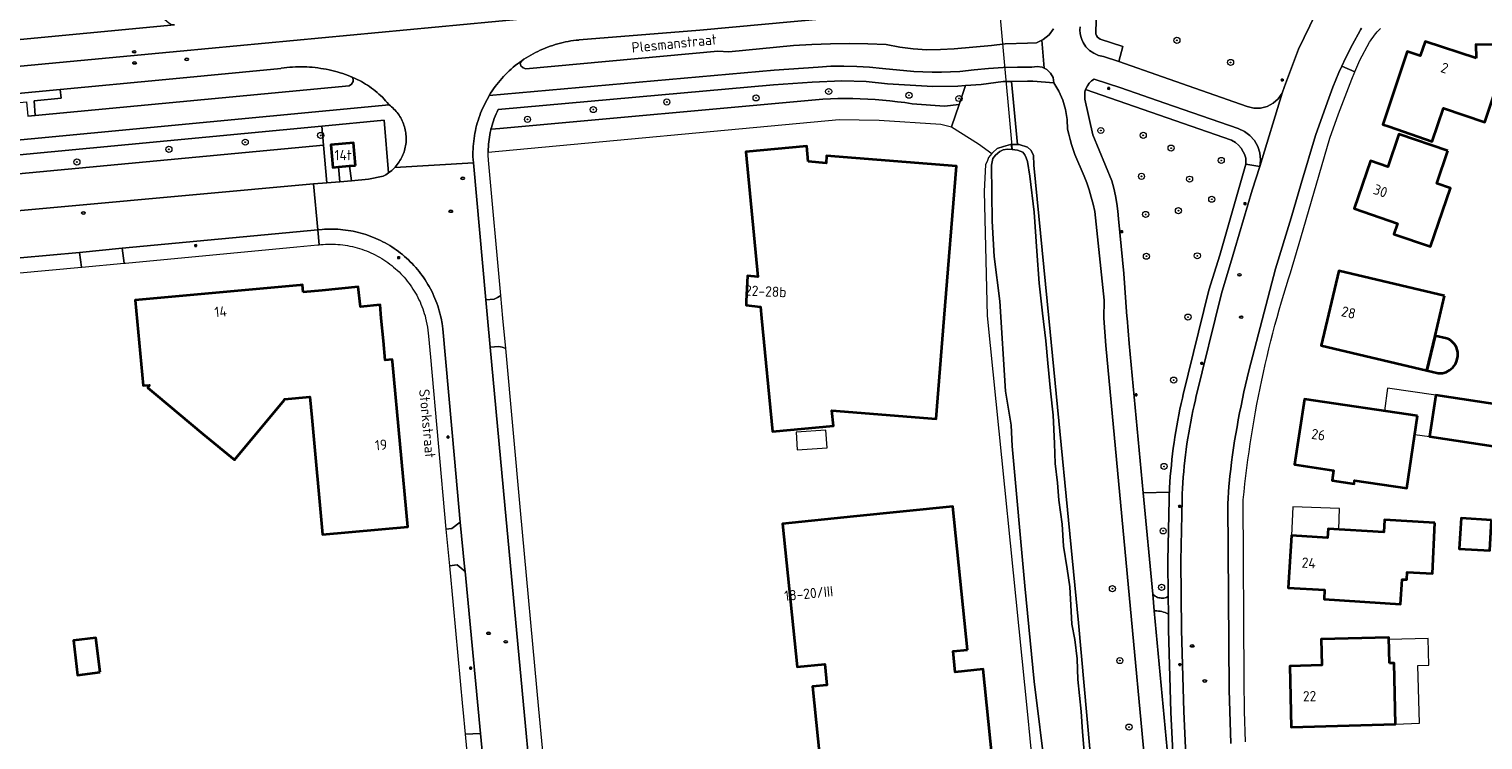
# Model space of a CAD drawing. Header units: metres. Extents: x 152610 to 160096, y 456114 to 462495.
# Tile 821 of 938: x 157369 to 157560, y 461822 to 461915. Entities that reach past the tile are written whole.
import ezdxf
from ezdxf.enums import TextEntityAlignment as Align

# ---------------------------------------------------------------- set-up
doc = ezdxf.new("R2010")
doc.units = ezdxf.units.M
doc.header["$LTSCALE"] = 0.5
doc.layers.get('0').update_dxf_attribs({"linetype": 'CONTINUOUS'})
for name, color, linetype, lineweight in [('B-PV-GR-BEPLANTING_CULTUUR_BODEMBEDEKKER-GV', 251, 'CONTINUOUS', 18), ('B-PV-GR-BEPLANTING_CULTUUR_HEESTERS-GV', 251, 'CONTINUOUS', 18), ('B-PV-GR-BOOM-S', 251, 'CONTINUOUS', 25), ('B-PV-GR-HAAG-GV', 251, 'CONTINUOUS', 13), ('B-PV-IE-MEUBILAIR-S', 251, 'CONTINUOUS', 25), ('B-PV-KW-KUNSTWERK_DUIKER-G', 251, 'CONTINUOUS', 18), ('B-PV-OG-BEBOUWING-GV', 6, 'CONTINUOUS', 35), ('B-PV-OG-BEBOUWING-T18', 1, 'CONTINUOUS', 18), ('B-PV-OG-BEBOUWING_OVERBOUWING-GV', 251, 'CONTINUOUS', 18), ('B-PV-OG-BEBOUWING_SCHUUR-GV', 251, 'CONTINUOUS', 18), ('B-PV-OG-TERREIN_BEGROEID-GV', 251, 'CONTINUOUS', 18), ('B-PV-OG-TERREIN_OEVER-GV', 251, 'CONTINUOUS', 18), ('B-PV-OG-TOPOGRAFIE-T18', 1, 'CONTINUOUS', 18), ('B-PV-OG-WATER_SLOOT-GV', 251, 'CONTINUOUS', 18), ('B-PV-VH-GESLOTENVERHARDING_ASFALT-GV', 251, 'CONTINUOUS', 18), ('B-PV-VH-ONVERHARD_ZAND-GV', 251, 'CONTINUOUS', 18), ('B-PV-VH-OPENVERHARDING_BETONSTRAATSTEEN-GV', 251, 'CONTINUOUS', 18), ('B-PV-VH-OPENVERHARDING_TEGEL-GV', 251, 'CONTINUOUS', 18)]:
    doc.layers.add(name, color=color, linetype=linetype, lineweight=lineweight)
doc.styles.add('NLCS-ISO', font='NLCS-ISO.ttf')
doc.styles.add('NLCS-ISO-M750-T18', font='NLCS-ISO.ttf', dxfattribs={"height": 1.35})

# ---------------------------------------------------------------- blocks, each defined once
blk = doc.blocks.new('SIE-MEUBILAIR_PAAL_LICHTMAST-SO')
for points in [[(-0.62, 0), (-1, 0)], [(-0.71, 0.71), (-0.44, 0.44)], [(0, 1), (0, 0.62)], [(0.44, 0.44), (0.71, 0.71)], [(1, 0), (0.62, 0)], [(-0.71, -0.71), (-0.44, -0.44)], [(0, -0.62), (0, -1)], [(0.44, -0.44), (0.71, -0.71)]]:
    blk.add_lwpolyline(points)
blk.add_circle((0, 0), 0.5)
blk = doc.blocks.new('SIE-MEUBILAIR_PUT_RIOOLPUT-SO')
blk.add_ellipse((0, 0), major_axis=(1.25, 0), ratio=0.54)
at = {"style": 'NLCS-ISO'}
blk.add_text('ri', height=0.75, dxfattribs=at).set_placement((-0.04, 0.07), align=Align.MIDDLE_CENTER)
blk = doc.blocks.new('SGR-BOOM_GBKN-SO')
at = {"linetype": 'ByBlock', "lineweight": 18}
h = blk.add_hatch(color=0, dxfattribs=at)
h.dxf.hatch_style = 1
edge = h.paths.add_edge_path()
edge.add_arc((0, 0), 0.25, 0, 360)
at = {"color": 0, "linetype": 'ByBlock', "lineweight": 18}
for radius in [2, 0.25]:
    blk.add_circle((0, 0), radius, dxfattribs=at)
at = {"color": 0, "linetype": 'ByBlock', "lineweight": 18, "style": 'NLCS-ISO'}
blk.add_attdef('SOORT', (2.5, 0), '', height=1.5, dxfattribs=at)

msp = doc.modelspace()

# ---------------------------------------------------------------- linework, layer by layer
at = {"layer": 'B-PV-GR-BEPLANTING_CULTUUR_BODEMBEDEKKER-GV', "flags": 128}
msp.add_lwpolyline([(157477.108, 461905.732), (157476.131, 461905.739), (157475.154, 461905.729), (157474.177, 461905.703), (157473.201, 461905.659), (157430.836, 461901.812), (157429.677, 461901.719), (157429.667, 461901.718), (157429.644, 461901.621), (157429.574, 461901.312), (157429.513, 461901.001), (157429.459, 461900.688), (157429.414, 461900.374), (157429.376, 461900.059), (157429.346, 461899.743), (157429.324, 461899.426), (157429.311, 461899.109), (157429.305, 461898.792), (157429.305, 461898.734), (157475.329, 461903.006), (157480.568, 461902.921), (157488.639, 461902.403), (157490.064, 461902.03), (157491.043, 461904.953), (157489.111, 461904.74), (157484.889, 461905.063), (157483.922, 461905.206), (157482.954, 461905.332), (157481.983, 461905.44), (157481.01, 461905.533), (157480.036, 461905.608), (157479.061, 461905.666), (157478.084, 461905.707)], close=True, dxfattribs=at)
at = {"layer": 'B-PV-GR-BEPLANTING_CULTUUR_HEESTERS-GV', "flags": 128}
msp.add_lwpolyline([(157416.238, 461895.995), (157415.655, 461902.913), (157407.485, 461902.137), (157407.727, 461899.648), (157408.167, 461894.7), (157409.851, 461894.842), (157409.658, 461896.78), (157408.954, 461896.72), (157408.69, 461899.68), (157411.631, 461899.955), (157411.894, 461896.972), (157411.108, 461896.905), (157411.36, 461894.969), (157413.589, 461895.157), (157415.512, 461895.558), (157415.884, 461895.762)], close=True, dxfattribs=at)
at = {"layer": 'B-PV-GR-HAAG-GV', "flags": 128}
msp.add_lwpolyline([(157478.855, 461907.988), (157475.662, 461908.074), (157471.802, 461907.909), (157466.721, 461907.527), (157430.61, 461904.302), (157430.473, 461904.016), (157430.343, 461903.726), (157430.22, 461903.434), (157430.105, 461903.138), (157429.998, 461902.84), (157429.898, 461902.538), (157429.805, 461902.235), (157429.72, 461901.929), (157429.667, 461901.718), (157429.677, 461901.719), (157430.836, 461901.812), (157473.201, 461905.659), (157474.177, 461905.703), (157475.154, 461905.729), (157476.131, 461905.739), (157477.108, 461905.732), (157478.084, 461905.707), (157479.061, 461905.666), (157480.036, 461905.608), (157481.01, 461905.533), (157481.983, 461905.44), (157482.954, 461905.332), (157483.922, 461905.206), (157484.889, 461905.063), (157489.111, 461904.74), (157491.043, 461904.953), (157491.879, 461907.449), (157490.896, 461907.374), (157487.596, 461907.341), (157481.651, 461907.659)], close=True, dxfattribs=at)
msp.add_lwpolyline([(157325.389, 461891.899), (157407.727, 461899.648), (157407.485, 461902.137), (157306.97, 461892.587)], dxfattribs=at)
at = {"layer": 'B-PV-KW-KUNSTWERK_DUIKER-G', "flags": 128}
msp.add_lwpolyline([(157491.61, 461969.048), (157497.985, 461899.072)], dxfattribs=at)
at = {"layer": 'B-PV-OG-BEBOUWING-GV', "flags": 128}
for points in [[(157558.83, 461911.03), (157552.147, 461913.229), (157551.512, 461911.343), (157549.806, 461911.918), (157547.907, 461906.279), (157546.582, 461902.346), (157547.416, 461902.065), (157553.086, 461900.126), (157554.567, 461904.475), (157559.964, 461902.636), (157561.169, 461906.182), (157564.758, 461906.194), (157564.779, 461912.791), (157558.783, 461912.828)], [(157411.894, 461896.972), (157411.631, 461899.955), (157408.69, 461899.68), (157408.954, 461896.72), (157409.658, 461896.78), (157411.108, 461896.905)], [(157555.122, 461898.873), (157548.699, 461901.058), (157547.268, 461896.801), (157544.989, 461897.571), (157542.857, 461891.322), (157548.523, 461889.381), (157548.064, 461887.979), (157552.874, 461886.35), (157555.475, 461894.014), (157553.677, 461894.625)], [(157471.278, 461897.472), (157471.087, 461899.503), (157463.085, 461898.745), (157464.637, 461882.38), (157463.286, 461882.494), (157463.139, 461879.193), (157463.117, 461878.675), (157465.004, 461878.45), (157465.145, 461876.967), (157466.559, 461862.075), (157474.564, 461862.83), (157474.376, 461864.835), (157488.039, 461863.738), (157489.099, 461876.967), (157490.693, 461896.881), (157473.681, 461898.239), (157473.603, 461897.282)], [(157554.699, 461879.861), (157540.847, 461883.163), (157538.523, 461873.384), (157552.376, 461870.092), (157553.457, 461874.638)], [(157405.054, 461880.367), (157404.953, 461881.319), (157404.631, 461881.289), (157383.037, 461879.294), (157384.071, 461868.111), (157384.898, 461868.185), (157384.674, 461867.809), (157385.713, 461866.945), (157391.95, 461861.757), (157396.033, 461858.36), (157398.847, 461861.744), (157402.58, 461866.233), (157402.583, 461866.326), (157405.91, 461866.63), (157406.159, 461863.947), (157407.586, 461848.587), (157418.769, 461849.614), (157416.753, 461871.288), (157416.73, 461871.54), (157415.798, 461871.462), (157415.563, 461873.978), (157415.284, 461876.967), (157415.123, 461878.689), (157412.542, 461878.452), (157412.276, 461881.042), (157407.537, 461880.599)], [(157554.981, 461874.276), (157553.457, 461874.638), (157552.376, 461870.092), (157553.875, 461869.736), (157554.444, 461869.761), (157554.913, 461869.879), (157555.362, 461870.152), (157555.762, 461870.465), (157556.124, 461870.914), (157556.319, 461871.384), (157556.436, 461871.95), (157556.417, 461872.517), (157556.261, 461873.104), (157555.987, 461873.524), (157555.626, 461873.934), (157555.333, 461874.169)], [(157551.143, 461864.161), (157536.322, 461866.352), (157535.037, 461857.754), (157540.139, 461857.003), (157539.939, 461855.668), (157542.829, 461855.237), (157542.895, 461855.682), (157549.743, 461854.668)], [(157562.451, 461865.522), (157553.535, 461866.847), (157552.729, 461861.421), (157561.644, 461860.097)], [(157492.148, 461833.493), (157490.245, 461852.257), (157477.215, 461850.936), (157467.89, 461849.99), (157469.793, 461831.226), (157473.444, 461831.597), (157473.722, 461828.861), (157471.841, 461828.67), (157473.017, 461817.079), (157495.372, 461819.346), (157494.197, 461830.937), (157490.535, 461830.566), (157490.258, 461833.302)], [(157553.41, 461850.119), (157546.811, 461850.504), (157546.732, 461848.89), (157539.432, 461849.349), (157539.354, 461848.173), (157534.607, 461848.443), (157534.19, 461841.618), (157538.972, 461841.318), (157538.909, 461840.127), (157548.906, 461839.481), (157549.131, 461842.709), (157549.763, 461842.676), (157549.808, 461843.642), (157553.105, 461843.492)], [(157560.852, 461850.483), (157556.864, 461850.714), (157556.633, 461846.733), (157560.623, 461846.503)], [(157378.428, 461830.527), (157377.879, 461835.057), (157374.928, 461834.688), (157375.475, 461830.158)], [(157547.49, 461831.722), (157547.392, 461835.107), (157538.514, 461834.852), (157538.595, 461831.448), (157534.402, 461831.35), (157534.603, 461823.322), (157548.268, 461823.736), (157548.099, 461831.738)]]:
    msp.add_lwpolyline(points, close=True, dxfattribs=at)
at = {"layer": 'B-PV-OG-BEBOUWING_OVERBOUWING-GV', "flags": 128}
for points in [[(157553.535, 461866.847), (157547.236, 461867.79), (157546.839, 461864.797), (157551.143, 461864.161), (157550.779, 461861.69), (157552.729, 461861.421)], [(157540.934, 461851.999), (157534.793, 461852.231), (157534.607, 461848.443), (157539.354, 461848.173), (157539.432, 461849.349), (157540.813, 461849.262)], [(157552.622, 461831.444), (157552.535, 461834.959), (157547.4, 461834.833), (157547.49, 461831.722), (157548.099, 461831.738), (157548.268, 461823.736), (157551.398, 461823.879), (157551.213, 461831.409)]]:
    msp.add_lwpolyline(points, close=True, dxfattribs=at)
at = {"layer": 'B-PV-OG-BEBOUWING_SCHUUR-GV', "flags": 128}
msp.add_lwpolyline([(157473.739, 461859.961), (157473.573, 461862.279), (157469.669, 461861.998), (157469.836, 461859.681)], close=True, dxfattribs=at)
at = {"layer": 'B-PV-OG-TERREIN_BEGROEID-GV', "flags": 128}
for points in [[(157509.147, 461920.204), (157508.966, 461914.439), (157508.99, 461914.214), (157509.066, 461914), (157509.19, 461913.81), (157509.355, 461913.655), (157509.552, 461913.543), (157512.525, 461912.586), (157511.987, 461910.597), (157517.71, 461908.594), (157528.825, 461904.705), (157529.692, 461904.49), (157530.584, 461904.491), (157531.45, 461904.708), (157532.238, 461905.128), (157532.9, 461905.727), (157533.398, 461906.468), (157533.701, 461907.307), (157533.697, 461907.307), (157535.543, 461912.237), (157537.787, 461916.814)], [(157473.686, 461916.243), (157457.064, 461914.709), (157441.214, 461913.42), (157441.191, 461913.418), (157440.842, 461913.384), (157440.494, 461913.341), (157440.146, 461913.291), (157439.801, 461913.233), (157439.456, 461913.166), (157439.113, 461913.092), (157438.772, 461913.011), (157438.432, 461912.921), (157438.095, 461912.824), (157437.76, 461912.719), (157437.428, 461912.606), (157437.098, 461912.486), (157436.771, 461912.359), (157436.447, 461912.224), (157436.127, 461912.081), (157435.809, 461911.932), (157435.495, 461911.775), (157435.185, 461911.611), (157434.878, 461911.44), (157434.576, 461911.262), (157434.278, 461911.078), (157433.984, 461910.886), (157433.694, 461910.688), (157433.508, 461910.383), (157433.596, 461910.036), (157433.877, 461909.76), (157434.253, 461909.643), (157459.433, 461911.974), (157460.851, 461911.855), (157469.326, 461912.693), (157471.756, 461912.837), (157474.189, 461912.921), (157476.624, 461912.945), (157479.059, 461912.909), (157481.491, 461912.813), (157483.255, 461912.478), (157485.036, 461912.256), (157486.827, 461912.147), (157488.622, 461912.151), (157490.412, 461912.268), (157495.298, 461912.714), (157497.07, 461912.915), (157500, 461913.014), (157501.193, 461913.054), (157501.898, 461913.382), (157502.086, 461913.47), (157502.845, 461914.099), (157503.419, 461914.9)], [(157518.56, 461785.09), (157510.27, 461873.39), (157510.018, 461876.967), (157510.056, 461879.304), (157508.837, 461890.945), (157508.629, 461891.892), (157508.384, 461892.831), (157508.102, 461893.759), (157507.786, 461894.676), (157507.434, 461895.58), (157506.217, 461898.412), (157505.994, 461899.066), (157505.786, 461899.725), (157505.595, 461900.389), (157505.419, 461901.058), (157505.26, 461901.73), (157505.21, 461903.017), (157505.003, 461904.287), (157504.642, 461905.523), (157504.132, 461906.706), (157503.481, 461907.817), (157500.701, 461908.006), (157500, 461908.004), (157497.914, 461907.997), (157498.683, 461899.727), (157498.919, 461899.734), (157500, 461899.352), (157500.451, 461898.973), (157500.78, 461898.309), (157500.837, 461897.011), (157502.798, 461876.967), (157506.709, 461836.994), (157510.823, 461791.366)]]:
    msp.add_lwpolyline(points, dxfattribs=at)
for points in [[(157369.926, 461903.525), (157411.087, 461907.405), (157411.394, 461907.641), (157411.585, 461907.978), (157411.602, 461908.039), (157411.611, 461908.101), (157411.613, 461908.165), (157411.606, 461908.227), (157411.592, 461908.289), (157411.569, 461908.348), (157411.54, 461908.404), (157411.504, 461908.456), (157411.461, 461908.503), (157411.413, 461908.544), (157411.36, 461908.578), (157411.303, 461908.606), (157411.271, 461908.618), (157410.926, 461908.755), (157410.579, 461908.884), (157410.229, 461909.006), (157409.876, 461909.12), (157409.521, 461909.227), (157409.164, 461909.325), (157408.804, 461909.416), (157408.443, 461909.5), (157408.08, 461909.575), (157407.716, 461909.643), (157407.35, 461909.703), (157406.983, 461909.755), (157406.614, 461909.799), (157406.245, 461909.835), (157405.876, 461909.863), (157405.505, 461909.883), (157405.135, 461909.895), (157404.764, 461909.899), (157404.394, 461909.895), (157404.023, 461909.883), (157403.653, 461909.863), (157403.283, 461909.835), (157402.914, 461909.799), (157402.546, 461909.756), (157402.179, 461909.704), (157402.108, 461909.693), (157387.041, 461908.24), (157373.164, 461906.937), (157373.3, 461905.772), (157369.762, 461905.428)], [(157498.683, 461899.727), (157497.914, 461907.997), (157496.807, 461907.993), (157493.918, 461907.604), (157491.879, 461907.449), (157491.043, 461904.953), (157490.064, 461902.03), (157493.596, 461899.819), (157495.333, 461898.519), (157495.473, 461898.686), (157496.049, 461899.185), (157496.864, 461899.461), (157497.771, 461899.699), (157497.894, 461899.703)], [(157518.614, 461854.163), (157518.643, 461854.719), (157518.689, 461855.46), (157518.742, 461856.202), (157518.804, 461856.942), (157518.874, 461857.682), (157518.952, 461858.421), (157519.038, 461859.159), (157519.131, 461859.897), (157519.233, 461860.633), (157519.342, 461861.368), (157519.46, 461862.102), (157519.585, 461862.834), (157519.718, 461863.565), (157519.859, 461864.295), (157520.008, 461865.023), (157520.165, 461865.75), (157520.329, 461866.474), (157520.439, 461866.938), (157523.807, 461880.644), (157525.242, 461885.225), (157528.643, 461897.149), (157528.644, 461897.57), (157528.626, 461897.932), (157528.478, 461898.436), (157528.312, 461898.766), (157528.028, 461899.228), (157527.662, 461899.644), (157527.265, 461899.98), (157526.767, 461900.274), (157518.333, 461903.197), (157507.63, 461906.908), (157507.535, 461906.623), (157507.527, 461905.663), (157508.598, 461900.966), (157511.06, 461894.956), (157511.341, 461893.981), (157511.568, 461892.992), (157511.742, 461891.992), (157511.862, 461890.985), (157511.928, 461889.972), (157512.642, 461882.814), (157513.059, 461877.189), (157513.078, 461876.967), (157513.36, 461873.64), (157515.19, 461854.062)], [(157518.605, 461853.977), (157518.614, 461854.163), (157515.19, 461854.062), (157516.435, 461840.751), (157516.758, 461840.497), (157516.907, 461840.418), (157517.064, 461840.354), (157517.226, 461840.305), (157517.392, 461840.271), (157517.56, 461840.253), (157517.729, 461840.251), (157517.898, 461840.264), (157518.065, 461840.294), (157518.228, 461840.34), (157518.236, 461840.342), (157518.473, 461840.508), (157518.433, 461845.161), (157518.574, 461853.205), (157518.575, 461853.234)], [(157516.975, 461838.575), (157516.638, 461838.58), (157521.213, 461789.649), (157521.562, 461785.914), (157521.66, 461784.87), (157521.708, 461784.439), (157522.049, 461784.422), (157522.607, 461784.422), (157523.013, 461784.51), (157522.586, 461786.996), (157520.37, 461803.141), (157519.357, 461813.852), (157518.798, 461825.313), (157518.51, 461836.083), (157518.492, 461838.141), (157518.256, 461838.265), (157518.062, 461838.351), (157517.852, 461838.427), (157517.637, 461838.487), (157517.419, 461838.532), (157517.198, 461838.562)]]:
    msp.add_lwpolyline(points, close=True, dxfattribs=at)
at = {"layer": 'B-PV-OG-TERREIN_OEVER-GV', "flags": 128}
for points in [[(157502.401, 461817.005), (157500.89, 461829.311), (157499.662, 461841.846), (157498.024, 461860.159), (157497.888, 461862.936), (157497.11, 461867.366), (157496.379, 461879.189), (157495.634, 461885.021), (157495.383, 461889.682), (157495.293, 461896.988), (157495.476, 461897.862), (157495.826, 461898.304), (157496.407, 461898.813), (157496.818, 461899.027), (157497.386, 461899.119), (157497.985, 461899.072), (157497.894, 461899.703), (157497.771, 461899.699), (157496.864, 461899.461), (157496.049, 461899.185), (157495.473, 461898.686), (157495.333, 461898.519), (157494.898, 461898.002), (157494.712, 461897.503), (157494.526, 461897.096), (157494.352, 461893.56), (157494.742, 461877.267), (157500, 461824.99), (157500.952, 461815.548)], [(157510.823, 461791.366), (157506.709, 461836.994), (157502.798, 461876.967), (157500.837, 461897.011), (157500.78, 461898.309), (157500.451, 461898.973), (157500, 461899.352), (157498.919, 461899.734), (157498.683, 461899.727), (157497.894, 461899.703), (157497.985, 461899.072), (157498.714, 461898.994), (157499.398, 461898.696), (157499.676, 461898.381), (157499.841, 461897.992), (157500, 461897.512), (157500.316, 461895.589), (157500.883, 461890.847), (157501.236, 461885.737), (157501.544, 461881.558), (157501.992, 461877.621), (157502.419, 461873.995), (157502.701, 461871.044), (157503.051, 461867.427), (157503.386, 461864.221), (157503.561, 461860.512), (157503.645, 461857.915), (157503.951, 461855.373), (157504.117, 461853.114), (157504.541, 461849.942), (157504.737, 461847.084), (157505.222, 461844.082), (157505.567, 461841.742), (157505.677, 461839.337), (157505.837, 461836.855), (157506.217, 461834.841), (157506.538, 461832.3), (157506.622, 461829.588), (157507.07, 461825.406), (157507.223, 461822.728), (157507.656, 461817.573)]]:
    msp.add_lwpolyline(points, dxfattribs=at)
at = {"layer": 'B-PV-OG-WATER_SLOOT-GV', "flags": 128}
msp.add_lwpolyline([(157507.656, 461817.573), (157507.223, 461822.728), (157507.07, 461825.406), (157506.622, 461829.588), (157506.538, 461832.3), (157506.217, 461834.841), (157505.837, 461836.855), (157505.677, 461839.337), (157505.567, 461841.742), (157505.222, 461844.082), (157504.737, 461847.084), (157504.541, 461849.942), (157504.117, 461853.114), (157503.951, 461855.373), (157503.645, 461857.915), (157503.561, 461860.512), (157503.386, 461864.221), (157503.051, 461867.427), (157502.701, 461871.044), (157502.419, 461873.995), (157501.992, 461877.621), (157501.544, 461881.558), (157501.236, 461885.737), (157500.883, 461890.847), (157500.316, 461895.589), (157500, 461897.512), (157499.841, 461897.992), (157499.676, 461898.381), (157499.398, 461898.696), (157498.714, 461898.994), (157497.985, 461899.072), (157497.386, 461899.119), (157496.818, 461899.027), (157496.407, 461898.813), (157495.826, 461898.304), (157495.476, 461897.862), (157495.293, 461896.988), (157495.383, 461889.682), (157495.634, 461885.021), (157496.379, 461879.189), (157497.11, 461867.366), (157497.888, 461862.936), (157498.024, 461860.159), (157499.662, 461841.846), (157500.89, 461829.311), (157502.401, 461817.005)], dxfattribs=at)
at = {"layer": 'B-PV-VH-GESLOTENVERHARDING_ASFALT-GV', "flags": 128}
for points in [[(157440.906, 461916.859), (157388.928, 461911.939), (157352.099, 461908.507)], [(157352.099, 461908.507), (157388.928, 461911.939), (157440.906, 461916.859)], [(157537.787, 461916.814), (157535.543, 461912.237), (157533.697, 461907.307), (157533.701, 461907.307), (157533.398, 461906.468), (157530.474, 461896.833), (157529.476, 461893.714), (157527.193, 461886.029), (157526.989, 461885.292), (157525.448, 461880.201), (157522.092, 461866.541), (157522.02, 461866.239), (157521.856, 461865.524), (157521.7, 461864.808), (157521.552, 461864.089), (157521.411, 461863.37), (157521.278, 461862.648), (157521.153, 461861.926), (157521.036, 461861.201), (157520.927, 461860.476), (157520.826, 461859.75), (157520.733, 461859.022), (157520.648, 461858.294), (157520.57, 461857.565), (157520.501, 461856.834), (157520.44, 461856.104), (157520.386, 461855.372), (157520.341, 461854.64), (157520.303, 461853.908), (157520.274, 461853.175), (157520.133, 461845.153), (157520.21, 461836.113), (157520.497, 461825.377), (157521.055, 461813.934)], [(157388.171, 461915.391), (157352.715, 461912.032)], [(157352.816, 461905.025), (157373.164, 461906.937), (157387.041, 461908.24), (157402.108, 461909.693), (157402.179, 461909.704), (157402.546, 461909.756), (157402.914, 461909.799), (157403.283, 461909.835), (157403.653, 461909.863), (157404.023, 461909.883), (157404.394, 461909.895), (157404.764, 461909.899), (157405.135, 461909.895), (157405.505, 461909.883), (157405.876, 461909.863), (157406.245, 461909.835), (157406.614, 461909.799), (157406.983, 461909.755), (157407.35, 461909.703), (157407.716, 461909.643), (157408.08, 461909.575), (157408.443, 461909.5), (157408.804, 461909.416), (157409.164, 461909.325), (157409.521, 461909.227), (157409.876, 461909.12), (157410.229, 461909.006), (157410.579, 461908.884), (157410.926, 461908.755), (157411.271, 461908.618), (157411.303, 461908.606), (157411.36, 461908.578), (157411.56, 461908.5), (157411.846, 461908.375), (157412.129, 461908.243), (157412.409, 461908.104), (157412.684, 461907.957), (157412.956, 461907.804), (157413.224, 461907.643), (157413.488, 461907.476), (157413.747, 461907.302), (157414.001, 461907.121), (157414.251, 461906.934), (157414.497, 461906.74), (157414.737, 461906.541), (157414.972, 461906.335), (157415.201, 461906.124), (157415.425, 461905.906), (157415.644, 461905.683), (157415.856, 461905.454), (157416.063, 461905.22), (157416.264, 461904.981), (157416.313, 461904.92), (157416.48, 461904.792), (157416.641, 461904.658), (157416.798, 461904.518), (157416.948, 461904.372), (157417.094, 461904.22), (157417.233, 461904.063), (157417.366, 461903.901), (157417.493, 461903.734), (157417.614, 461903.562), (157417.728, 461903.386), (157417.835, 461903.205), (157417.935, 461903.021), (157418.028, 461902.832), (157418.114, 461902.641), (157418.192, 461902.446), (157418.264, 461902.249), (157418.327, 461902.048), (157418.383, 461901.846), (157418.431, 461901.642), (157418.471, 461901.435), (157418.503, 461901.228), (157418.527, 461901.019), (157418.544, 461900.81), (157418.552, 461900.6), (157418.553, 461900.39), (157418.545, 461900.181), (157418.53, 461899.971), (157418.506, 461899.763), (157418.475, 461899.555), (157418.435, 461899.349), (157418.388, 461899.144), (157418.333, 461898.942), (157418.271, 461898.741), (157418.2, 461898.543), (157418.123, 461898.348), (157418.038, 461898.156), (157417.945, 461897.968), (157417.846, 461897.783), (157417.739, 461897.602), (157417.626, 461897.425), (157417.506, 461897.253), (157417.38, 461897.085), (157417.247, 461896.922), (157417.109, 461896.764), (157417.042, 461896.693), (157427.362, 461897.303), (157427.322, 461897.742), (157427.31, 461898.088), (157427.306, 461898.433), (157427.31, 461898.779), (157427.321, 461899.125), (157427.341, 461899.47), (157427.369, 461899.815), (157427.405, 461900.159), (157427.449, 461900.502), (157427.5, 461900.844), (157427.56, 461901.185), (157427.627, 461901.524), (157427.703, 461901.862), (157427.786, 461902.198), (157427.877, 461902.531), (157427.975, 461902.863), (157428.081, 461903.192), (157428.195, 461903.519), (157428.316, 461903.843), (157428.435, 461904.14), (157428.892, 461905.145), (157429.423, 461906.114), (157429.425, 461906.126), (157429.44, 461906.15), (157429.624, 461906.446), (157429.815, 461906.737), (157430.012, 461907.023), (157430.217, 461907.305), (157430.427, 461907.582), (157430.644, 461907.854), (157430.867, 461908.121), (157431.096, 461908.383), (157431.331, 461908.64), (157431.572, 461908.891), (157431.819, 461909.137), (157432.071, 461909.376), (157432.329, 461909.61), (157432.592, 461909.838), (157432.86, 461910.06), (157433.133, 461910.276), (157433.411, 461910.485), (157433.694, 461910.688), (157433.984, 461910.886), (157434.278, 461911.078), (157434.576, 461911.262), (157434.878, 461911.44), (157435.185, 461911.611), (157435.495, 461911.775), (157435.809, 461911.932), (157436.127, 461912.081), (157436.447, 461912.224), (157436.771, 461912.359), (157437.098, 461912.486), (157437.428, 461912.606), (157437.76, 461912.719), (157438.095, 461912.824), (157438.432, 461912.921), (157438.772, 461913.011), (157439.113, 461913.092), (157439.456, 461913.166), (157439.801, 461913.233), (157440.146, 461913.291), (157440.494, 461913.341), (157440.842, 461913.384), (157441.191, 461913.418), (157441.214, 461913.42), (157457.064, 461914.709), (157473.686, 461916.243)], [(157503.419, 461914.9), (157502.845, 461914.099), (157502.086, 461913.47), (157501.898, 461913.382), (157502.193, 461909.742), (157502.551, 461909.566), (157503.041, 461909.091), (157503.362, 461908.489), (157503.481, 461907.817), (157504.132, 461906.706), (157504.642, 461905.523), (157505.003, 461904.287), (157505.21, 461903.017), (157505.26, 461901.73), (157505.419, 461901.058), (157505.595, 461900.389), (157505.786, 461899.725), (157505.994, 461899.066), (157506.217, 461898.412), (157507.434, 461895.58), (157507.786, 461894.676), (157508.102, 461893.759), (157508.384, 461892.831), (157508.629, 461891.892), (157508.837, 461890.945), (157510.056, 461879.304), (157510.018, 461876.967), (157510.27, 461873.39), (157518.56, 461785.09)], [(157521.213, 461789.649), (157516.638, 461838.58), (157516.435, 461840.751), (157515.19, 461854.062), (157513.36, 461873.64), (157513.078, 461876.967), (157513.059, 461877.189), (157512.642, 461882.814), (157511.928, 461889.972), (157511.862, 461890.985), (157511.742, 461891.992), (157511.568, 461892.992), (157511.341, 461893.981), (157511.06, 461894.956), (157508.598, 461900.966), (157507.527, 461905.663), (157507.535, 461906.623), (157507.63, 461906.908), (157507.669, 461907.026), (157507.863, 461907.403), (157508.111, 461907.747), (157508.408, 461908.049), (157508.747, 461908.304), (157512.231, 461907.158), (157518.033, 461905.14), (157527.638, 461901.799), (157528.458, 461901.439), (157529.184, 461900.914), (157529.783, 461900.247), (157530.227, 461899.469), (157530.497, 461898.615), (157530.581, 461897.722), (157530.474, 461896.833), (157533.398, 461906.468), (157532.9, 461905.727), (157532.238, 461905.128), (157531.45, 461904.708), (157530.584, 461904.491), (157529.692, 461904.49), (157528.825, 461904.705), (157517.71, 461908.594), (157511.987, 461910.597), (157509.96, 461911.236), (157509.312, 461911.398), (157508.703, 461911.673), (157508.154, 461912.054), (157507.683, 461912.527), (157507.304, 461913.077), (157507.128, 461913.465), (157507.001, 461913.872), (157506.924, 461914.291), (157506.898, 461914.716), (157506.924, 461915.141)], [(157526.663, 461821.18), (157526.44, 461828.216), (157526.284, 461852.621), (157526.399, 461854.891), (157526.441, 461855.297), (157526.544, 461856.228), (157526.655, 461857.159), (157526.774, 461858.088), (157526.9, 461859.016), (157527.035, 461859.943), (157527.177, 461860.869), (157527.328, 461861.794), (157527.486, 461862.717), (157527.652, 461863.639), (157527.826, 461864.559), (157528.008, 461865.478), (157528.198, 461866.396), (157528.396, 461867.311), (157528.601, 461868.225), (157528.814, 461869.138), (157529.035, 461870.048), (157532.549, 461883.414), (157534.573, 461890.095), (157535.883, 461894.604), (157537.789, 461900.879), (157539.349, 461905.312), (157540.053, 461907.245), (157540.835, 461909.147), (157541.214, 461909.972), (157541.694, 461911.017), (157542.627, 461912.85), (157543.634, 461914.644), (157543.689, 461914.743), (157543.821, 461914.968)], [(157305.83, 461894.419), (157416.313, 461904.92), (157416.264, 461904.981), (157416.063, 461905.22), (157415.856, 461905.454), (157415.644, 461905.683), (157415.425, 461905.906), (157415.201, 461906.124), (157414.972, 461906.335), (157414.737, 461906.541), (157414.497, 461906.74), (157414.251, 461906.934), (157414.001, 461907.121), (157413.747, 461907.302), (157413.488, 461907.476), (157413.224, 461907.643), (157412.956, 461907.804), (157412.684, 461907.957), (157412.409, 461908.104), (157412.129, 461908.243), (157411.846, 461908.375), (157411.56, 461908.5), (157411.36, 461908.578), (157411.413, 461908.544), (157411.461, 461908.503), (157411.504, 461908.456), (157411.54, 461908.404), (157411.569, 461908.348), (157411.592, 461908.289), (157411.606, 461908.227), (157411.613, 461908.165), (157411.611, 461908.101), (157411.602, 461908.039), (157411.585, 461907.978), (157411.394, 461907.641), (157411.087, 461907.405), (157369.926, 461903.525), (157368.945, 461903.433)]]:
    msp.add_lwpolyline(points, dxfattribs=at)
msp.add_lwpolyline([(157502.193, 461909.742), (157501.898, 461913.382), (157501.193, 461913.054), (157500, 461913.014), (157497.07, 461912.915), (157495.298, 461912.714), (157490.412, 461912.268), (157488.622, 461912.151), (157486.827, 461912.147), (157485.036, 461912.256), (157483.255, 461912.478), (157481.491, 461912.813), (157479.059, 461912.909), (157476.624, 461912.945), (157474.189, 461912.921), (157471.756, 461912.837), (157469.326, 461912.693), (157460.851, 461911.855), (157459.433, 461911.974), (157434.253, 461909.643), (157433.877, 461909.76), (157433.596, 461910.036), (157433.508, 461910.383), (157433.694, 461910.688), (157433.411, 461910.485), (157433.133, 461910.276), (157432.86, 461910.06), (157432.592, 461909.838), (157432.329, 461909.61), (157432.071, 461909.376), (157431.819, 461909.137), (157431.572, 461908.891), (157431.331, 461908.64), (157431.096, 461908.383), (157430.867, 461908.121), (157430.644, 461907.854), (157430.427, 461907.582), (157430.217, 461907.305), (157430.012, 461907.023), (157429.815, 461906.737), (157429.624, 461906.446), (157429.44, 461906.15), (157429.425, 461906.126), (157466.801, 461909.462), (157472.563, 461909.877), (157474.248, 461909.97), (157475.935, 461909.999), (157477.621, 461909.961), (157479.305, 461909.859), (157480.984, 461909.692), (157485.094, 461909.286), (157486.305, 461909.242), (157487.516, 461909.219), (157488.728, 461909.217), (157489.94, 461909.237), (157491.151, 461909.277), (157493.029, 461909.514), (157494.914, 461909.69), (157496.804, 461909.805), (157498.696, 461909.859), (157500, 461909.854), (157500.59, 461909.851), (157501.263, 461909.966), (157501.938, 461909.867)], close=True, dxfattribs=at)
at = {"layer": 'B-PV-VH-ONVERHARD_ZAND-GV', "flags": 128}
msp.add_lwpolyline([(157478.855, 461907.988), (157475.662, 461908.074), (157471.802, 461907.909), (157466.721, 461907.527), (157430.61, 461904.302), (157430.473, 461904.016), (157430.343, 461903.726), (157430.22, 461903.434), (157430.105, 461903.138), (157429.998, 461902.84), (157429.898, 461902.538), (157429.805, 461902.235), (157429.72, 461901.929), (157429.667, 461901.718), (157429.677, 461901.719), (157430.836, 461901.812), (157473.201, 461905.659), (157474.177, 461905.703), (157475.154, 461905.729), (157476.131, 461905.739), (157477.108, 461905.732), (157478.084, 461905.707), (157479.061, 461905.666), (157480.036, 461905.608), (157481.01, 461905.533), (157481.983, 461905.44), (157482.954, 461905.332), (157483.922, 461905.206), (157484.889, 461905.063), (157489.111, 461904.74), (157491.043, 461904.953), (157491.879, 461907.449), (157490.896, 461907.374), (157487.596, 461907.341), (157481.651, 461907.659)], close=True, dxfattribs=at)
msp.add_lwpolyline([(157325.389, 461891.899), (157407.727, 461899.648), (157407.485, 461902.137), (157306.97, 461892.587)], dxfattribs=at)
at = {"layer": 'B-PV-VH-OPENVERHARDING_BETONSTRAATSTEEN-GV', "flags": 128}
for points in [[(157384.762, 461917.75), (157384.37, 461917.798), (157356.345, 461915.143), (157355.9, 461915.048), (157355.523, 461914.794), (157353.385, 461912.398), (157353.082, 461912.157), (157352.715, 461912.032), (157388.171, 461915.391), (157387.778, 461915.415), (157387.444, 461915.624), (157385.099, 461917.545)], [(157381.576, 461884.166), (157381.322, 461886.11), (157375.72, 461885.582), (157375.98, 461883.639), (157376.017, 461883.642)], [(157431.239, 461876.967), (157430.968, 461879.936), (157430.535, 461879.675), (157430.077, 461879.46), (157429.006, 461879.362), (157429.226, 461876.967), (157429.577, 461873.131), (157430.684, 461873.233), (157431.149, 461873.137), (157431.602, 461872.996)], [(157426.209, 461844.395), (157425.62, 461850.227), (157424.521, 461849.371), (157423.75, 461849.295), (157424.218, 461844.486), (157425.239, 461844.596), (157426.271, 461843.742)], [(157516.758, 461840.497), (157516.435, 461840.751), (157516.638, 461838.58), (157516.975, 461838.575), (157517.198, 461838.562), (157517.419, 461838.532), (157517.637, 461838.487), (157517.852, 461838.427), (157518.062, 461838.351), (157518.256, 461838.265), (157518.492, 461838.141), (157518.473, 461840.508), (157518.236, 461840.342), (157518.228, 461840.34), (157518.065, 461840.294), (157517.898, 461840.264), (157517.729, 461840.251), (157517.56, 461840.253), (157517.392, 461840.271), (157517.226, 461840.305), (157517.064, 461840.354), (157516.907, 461840.418)], [(157428.844, 461816.514), (157428.277, 461822.521), (157426.289, 461822.422), (157426.863, 461816.363)]]:
    msp.add_lwpolyline(points, close=True, dxfattribs=at)
for points in [[(157325.803, 461887.227), (157406.413, 461894.541), (157408.167, 461894.7), (157407.727, 461899.648), (157325.389, 461891.899)], [(157437.316, 461790.281), (157431.473, 461852.44), (157429.577, 461873.131), (157429.226, 461876.967), (157429.006, 461879.362), (157427.362, 461897.303), (157417.042, 461896.693), (157416.657, 461896.324), (157416.238, 461895.995), (157415.884, 461895.762), (157415.512, 461895.558), (157413.589, 461895.157), (157411.36, 461894.969), (157409.851, 461894.842), (157408.167, 461894.7), (157406.413, 461894.541), (157406.98, 461888.529), (157407.52, 461888.58), (157407.863, 461888.604), (157408.206, 461888.62), (157408.549, 461888.627), (157408.893, 461888.627), (157409.236, 461888.619), (157409.579, 461888.603), (157409.922, 461888.579), (157410.264, 461888.546), (157410.605, 461888.506), (157410.945, 461888.458), (157411.284, 461888.402), (157411.621, 461888.339), (157411.957, 461888.267), (157412.291, 461888.187), (157412.623, 461888.1), (157412.953, 461888.005), (157413.281, 461887.902), (157413.606, 461887.792), (157413.929, 461887.675), (157414.249, 461887.549), (157414.566, 461887.417), (157414.879, 461887.277), (157415.19, 461887.129), (157415.496, 461886.975), (157415.799, 461886.813), (157416.099, 461886.645), (157416.394, 461886.469), (157416.685, 461886.287), (157416.972, 461886.098), (157417.254, 461885.902), (157417.532, 461885.7), (157417.805, 461885.491), (157418.073, 461885.277), (157418.335, 461885.055), (157418.593, 461884.828), (157418.845, 461884.595), (157419.092, 461884.356), (157419.333, 461884.112), (157419.569, 461883.861), (157419.798, 461883.606), (157420.021, 461883.345), (157420.239, 461883.079), (157420.45, 461882.808), (157420.655, 461882.532), (157420.853, 461882.252), (157421.044, 461881.967), (157421.229, 461881.677), (157421.407, 461881.384), (157421.579, 461881.086), (157421.743, 461880.785), (157421.9, 461880.479), (157422.05, 461880.17), (157422.193, 461879.858), (157422.329, 461879.542), (157422.457, 461879.224), (157422.578, 461878.902), (157422.691, 461878.578), (157422.796, 461878.251), (157422.894, 461877.922), (157422.984, 461877.59), (157423.067, 461877.257), (157423.132, 461876.967), (157423.264, 461876.268), (157423.362, 461875.563), (157424.906, 461858.567), (157425.62, 461850.227), (157426.209, 461844.395), (157426.271, 461843.742), (157428.277, 461822.521), (157428.844, 461816.514)], [(157367.952, 461884.85), (157375.72, 461885.582), (157381.322, 461886.11), (157406.98, 461888.529), (157406.413, 461894.541), (157325.803, 461887.227)]]:
    msp.add_lwpolyline(points, dxfattribs=at)
at = {"layer": 'B-PV-VH-OPENVERHARDING_TEGEL-GV', "flags": 128}
for points in [[(157506.924, 461915.141), (157506.898, 461914.716), (157506.924, 461914.291), (157507.001, 461913.872), (157507.128, 461913.465), (157507.304, 461913.077), (157507.683, 461912.527), (157508.154, 461912.054), (157508.703, 461911.673), (157509.312, 461911.398), (157509.96, 461911.236), (157511.987, 461910.597), (157512.525, 461912.586), (157509.552, 461913.543), (157509.355, 461913.655), (157509.19, 461913.81), (157509.066, 461914), (157508.99, 461914.214), (157508.966, 461914.439), (157509.147, 461920.204)], [(157543.821, 461914.968), (157543.689, 461914.743), (157543.634, 461914.644), (157542.627, 461912.85), (157541.694, 461911.017), (157541.214, 461909.972), (157542.946, 461909.255), (157543.586, 461910.762), (157544.875, 461913.145), (157544.979, 461913.308), (157545.146, 461913.556), (157545.32, 461913.8), (157545.499, 461914.038), (157545.685, 461914.272), (157545.878, 461914.501), (157546.076, 461914.725), (157546.28, 461914.943)], [(157528.601, 461821.419), (157528.55, 461822.756), (157528.507, 461824.093), (157528.472, 461825.43), (157528.445, 461826.767), (157528.426, 461828.105), (157528.415, 461829.443), (157528.414, 461829.611), (157528.302, 461853.123), (157528.408, 461854.177), (157528.522, 461855.23), (157528.644, 461856.282), (157528.773, 461857.333), (157528.911, 461858.383), (157529.057, 461859.432), (157529.21, 461860.48), (157529.372, 461861.527), (157529.541, 461862.572), (157529.718, 461863.616), (157529.903, 461864.659), (157530.096, 461865.7), (157530.297, 461866.74), (157530.506, 461867.778), (157530.722, 461868.815), (157530.947, 461869.85), (157531.179, 461870.883), (157531.419, 461871.915), (157531.667, 461872.945), (157531.922, 461873.972), (157532.185, 461874.998), (157532.457, 461876.022), (157532.735, 461877.044), (157533.022, 461878.063), (157533.316, 461879.081), (157533.618, 461880.096), (157533.927, 461881.109), (157534.244, 461882.119), (157534.499, 461882.912), (157535.837, 461887.481), (157539.665, 461900.56), (157540.77, 461903.736), (157542.527, 461908.268), (157542.946, 461909.255), (157541.214, 461909.972), (157540.835, 461909.147), (157540.053, 461907.245), (157539.349, 461905.312), (157537.789, 461900.879), (157535.883, 461894.604), (157534.573, 461890.095), (157532.549, 461883.414), (157529.035, 461870.048), (157528.814, 461869.138), (157528.601, 461868.225), (157528.396, 461867.311), (157528.198, 461866.396), (157528.008, 461865.478), (157527.826, 461864.559), (157527.652, 461863.639), (157527.486, 461862.717), (157527.328, 461861.794), (157527.177, 461860.869), (157527.035, 461859.943), (157526.9, 461859.016), (157526.774, 461858.088), (157526.655, 461857.159), (157526.544, 461856.228), (157526.441, 461855.297), (157526.399, 461854.891), (157526.284, 461852.621), (157526.44, 461828.216), (157526.663, 461821.18)], [(157306.97, 461892.587), (157407.485, 461902.137), (157415.655, 461902.913), (157416.238, 461895.995), (157416.657, 461896.324), (157417.042, 461896.693), (157417.109, 461896.764), (157417.247, 461896.922), (157417.38, 461897.085), (157417.506, 461897.253), (157417.626, 461897.425), (157417.739, 461897.602), (157417.846, 461897.783), (157417.945, 461897.968), (157418.038, 461898.156), (157418.123, 461898.348), (157418.2, 461898.543), (157418.271, 461898.741), (157418.333, 461898.942), (157418.388, 461899.144), (157418.435, 461899.349), (157418.475, 461899.555), (157418.506, 461899.763), (157418.53, 461899.971), (157418.545, 461900.181), (157418.553, 461900.39), (157418.552, 461900.6), (157418.544, 461900.81), (157418.527, 461901.019), (157418.503, 461901.228), (157418.471, 461901.435), (157418.431, 461901.642), (157418.383, 461901.846), (157418.327, 461902.048), (157418.264, 461902.249), (157418.192, 461902.446), (157418.114, 461902.641), (157418.028, 461902.832), (157417.935, 461903.021), (157417.835, 461903.205), (157417.728, 461903.386), (157417.614, 461903.562), (157417.493, 461903.734), (157417.366, 461903.901), (157417.233, 461904.063), (157417.094, 461904.22), (157416.948, 461904.372), (157416.798, 461904.518), (157416.641, 461904.658), (157416.48, 461904.792), (157416.313, 461904.92), (157305.83, 461894.419)], [(157521.055, 461813.934), (157520.497, 461825.377), (157520.21, 461836.113), (157520.133, 461845.153), (157520.274, 461853.175), (157520.303, 461853.908), (157520.341, 461854.64), (157520.386, 461855.372), (157520.44, 461856.104), (157520.501, 461856.834), (157520.57, 461857.565), (157520.648, 461858.294), (157520.733, 461859.022), (157520.826, 461859.75), (157520.927, 461860.476), (157521.036, 461861.201), (157521.153, 461861.926), (157521.278, 461862.648), (157521.411, 461863.37), (157521.552, 461864.089), (157521.7, 461864.808), (157521.856, 461865.524), (157522.02, 461866.239), (157522.092, 461866.541), (157525.448, 461880.201), (157526.989, 461885.292), (157527.193, 461886.029), (157529.476, 461893.714), (157530.474, 461896.833), (157528.643, 461897.149), (157525.242, 461885.225), (157523.807, 461880.644), (157520.439, 461866.938), (157520.329, 461866.474), (157520.165, 461865.75), (157520.008, 461865.023), (157519.859, 461864.295), (157519.718, 461863.565), (157519.585, 461862.834), (157519.46, 461862.102), (157519.342, 461861.368), (157519.233, 461860.633), (157519.131, 461859.897), (157519.038, 461859.159), (157518.952, 461858.421), (157518.874, 461857.682), (157518.804, 461856.942), (157518.742, 461856.202), (157518.689, 461855.46), (157518.643, 461854.719), (157518.614, 461854.163), (157518.605, 461853.977), (157518.575, 461853.234), (157518.574, 461853.205), (157518.433, 461845.161), (157518.473, 461840.508), (157518.492, 461838.141), (157518.51, 461836.083), (157518.798, 461825.313), (157519.357, 461813.852)]]:
    msp.add_lwpolyline(points, dxfattribs=at)
for points in [[(157429.425, 461906.126), (157429.423, 461906.114), (157428.892, 461905.145), (157428.435, 461904.14), (157428.316, 461903.843), (157428.195, 461903.519), (157428.081, 461903.192), (157427.975, 461902.863), (157427.877, 461902.531), (157427.786, 461902.198), (157427.703, 461901.862), (157427.627, 461901.524), (157427.56, 461901.185), (157427.5, 461900.844), (157427.449, 461900.502), (157427.405, 461900.159), (157427.369, 461899.815), (157427.341, 461899.47), (157427.321, 461899.125), (157427.31, 461898.779), (157427.306, 461898.433), (157427.31, 461898.088), (157427.322, 461897.742), (157427.362, 461897.303), (157429.006, 461879.362), (157430.077, 461879.46), (157430.535, 461879.675), (157430.968, 461879.936), (157429.348, 461897.677), (157429.335, 461897.841), (157429.317, 461898.158), (157429.307, 461898.475), (157429.305, 461898.734), (157429.305, 461898.792), (157429.311, 461899.109), (157429.324, 461899.426), (157429.346, 461899.743), (157429.376, 461900.059), (157429.414, 461900.374), (157429.459, 461900.688), (157429.513, 461901.001), (157429.574, 461901.312), (157429.644, 461901.621), (157429.667, 461901.718), (157429.72, 461901.929), (157429.805, 461902.235), (157429.898, 461902.538), (157429.998, 461902.84), (157430.105, 461903.138), (157430.22, 461903.434), (157430.343, 461903.726), (157430.473, 461904.016), (157430.61, 461904.302), (157466.721, 461907.527), (157471.802, 461907.909), (157475.662, 461908.074), (157478.855, 461907.988), (157481.651, 461907.659), (157487.596, 461907.341), (157490.896, 461907.374), (157491.879, 461907.449), (157493.918, 461907.604), (157496.807, 461907.993), (157497.914, 461907.997), (157500, 461908.004), (157500.701, 461908.006), (157503.481, 461907.817), (157503.362, 461908.489), (157503.041, 461909.091), (157502.551, 461909.566), (157502.193, 461909.742), (157501.938, 461909.867), (157501.263, 461909.966), (157500.59, 461909.851), (157500, 461909.854), (157498.696, 461909.859), (157496.804, 461909.805), (157494.914, 461909.69), (157493.029, 461909.514), (157491.151, 461909.277), (157489.94, 461909.237), (157488.728, 461909.217), (157487.516, 461909.219), (157486.305, 461909.242), (157485.094, 461909.286), (157480.984, 461909.692), (157479.305, 461909.859), (157477.621, 461909.961), (157475.935, 461909.999), (157474.248, 461909.97), (157472.563, 461909.877), (157466.801, 461909.462)], [(157528.643, 461897.149), (157530.474, 461896.833), (157530.581, 461897.722), (157530.497, 461898.615), (157530.227, 461899.469), (157529.783, 461900.247), (157529.184, 461900.914), (157528.458, 461901.439), (157527.638, 461901.799), (157518.033, 461905.14), (157512.231, 461907.158), (157508.747, 461908.304), (157508.408, 461908.049), (157508.111, 461907.747), (157507.863, 461907.403), (157507.669, 461907.026), (157507.63, 461906.908), (157518.333, 461903.197), (157526.767, 461900.274), (157527.265, 461899.98), (157527.662, 461899.644), (157528.028, 461899.228), (157528.312, 461898.766), (157528.478, 461898.436), (157528.626, 461897.932), (157528.644, 461897.57)], [(157368.788, 461905.333), (157368.945, 461903.433), (157369.926, 461903.525), (157369.762, 461905.428), (157373.3, 461905.772), (157373.164, 461906.937), (157352.816, 461905.025), (157352.985, 461903.794)], [(157411.36, 461894.969), (157411.108, 461896.905), (157409.658, 461896.78), (157409.851, 461894.842)], [(157407.164, 461886.582), (157406.98, 461888.529), (157381.322, 461886.11), (157381.576, 461884.166), (157381.73, 461884.181), (157404.215, 461886.303), (157406.989, 461886.565)], [(157406.98, 461888.529), (157407.164, 461886.582), (157407.375, 461886.601), (157407.673, 461886.627), (157407.993, 461886.647), (157408.314, 461886.659), (157408.635, 461886.663), (157408.955, 461886.659), (157409.276, 461886.646), (157409.596, 461886.626), (157409.916, 461886.598), (157410.235, 461886.562), (157410.553, 461886.519), (157410.869, 461886.467), (157411.184, 461886.407), (157411.498, 461886.339), (157411.81, 461886.264), (157412.12, 461886.181), (157412.428, 461886.09), (157412.733, 461885.992), (157413.036, 461885.886), (157413.336, 461885.772), (157413.633, 461885.651), (157413.927, 461885.523), (157414.218, 461885.387), (157414.505, 461885.244), (157414.789, 461885.094), (157415.069, 461884.937), (157415.345, 461884.773), (157415.616, 461884.603), (157415.883, 461884.425), (157416.146, 461884.241), (157416.405, 461884.051), (157416.658, 461883.854), (157416.906, 461883.65), (157417.149, 461883.441), (157417.387, 461883.226), (157417.62, 461883.005), (157417.846, 461882.778), (157418.067, 461882.545), (157418.283, 461882.307), (157418.492, 461882.064), (157418.695, 461881.815), (157418.892, 461881.562), (157419.082, 461881.304), (157419.266, 461881.041), (157419.444, 461880.774), (157419.615, 461880.502), (157419.778, 461880.226), (157419.935, 461879.946), (157420.085, 461879.663), (157420.228, 461879.375), (157420.363, 461879.084), (157420.492, 461878.79), (157420.613, 461878.493), (157420.726, 461878.193), (157420.832, 461877.89), (157420.93, 461877.585), (157421.021, 461877.277), (157421.104, 461876.967), (157421.346, 461875.784), (157421.477, 461874.584), (157421.725, 461871.819), (157423.75, 461849.295), (157424.521, 461849.371), (157425.62, 461850.227), (157424.906, 461858.567), (157423.362, 461875.563), (157423.264, 461876.268), (157423.132, 461876.967), (157423.067, 461877.257), (157422.984, 461877.59), (157422.894, 461877.922), (157422.796, 461878.251), (157422.691, 461878.578), (157422.578, 461878.902), (157422.457, 461879.224), (157422.329, 461879.542), (157422.193, 461879.858), (157422.05, 461880.17), (157421.9, 461880.479), (157421.743, 461880.785), (157421.579, 461881.086), (157421.407, 461881.384), (157421.229, 461881.677), (157421.044, 461881.967), (157420.853, 461882.252), (157420.655, 461882.532), (157420.45, 461882.808), (157420.239, 461883.079), (157420.021, 461883.345), (157419.798, 461883.606), (157419.569, 461883.861), (157419.333, 461884.112), (157419.092, 461884.356), (157418.845, 461884.595), (157418.593, 461884.828), (157418.335, 461885.055), (157418.073, 461885.277), (157417.805, 461885.491), (157417.532, 461885.7), (157417.254, 461885.902), (157416.972, 461886.098), (157416.685, 461886.287), (157416.394, 461886.469), (157416.099, 461886.645), (157415.799, 461886.813), (157415.496, 461886.975), (157415.19, 461887.129), (157414.879, 461887.277), (157414.566, 461887.417), (157414.249, 461887.549), (157413.929, 461887.675), (157413.606, 461887.792), (157413.281, 461887.902), (157412.953, 461888.005), (157412.623, 461888.1), (157412.291, 461888.187), (157411.957, 461888.267), (157411.621, 461888.339), (157411.284, 461888.402), (157410.945, 461888.458), (157410.605, 461888.506), (157410.264, 461888.546), (157409.922, 461888.579), (157409.579, 461888.603), (157409.236, 461888.619), (157408.893, 461888.627), (157408.549, 461888.627), (157408.206, 461888.62), (157407.863, 461888.604), (157407.52, 461888.58)], [(157375.98, 461883.639), (157375.72, 461885.582), (157367.952, 461884.85), (157367.07, 461884.767), (157367.364, 461882.825), (157367.414, 461882.83)], [(157431.149, 461873.137), (157430.684, 461873.233), (157429.577, 461873.131), (157431.473, 461852.44), (157437.316, 461790.281), (157439.884, 461762.624), (157440.08, 461760.517), (157440.643, 461754.453), (157440.809, 461754.471), (157442.639, 461754.67), (157442.134, 461759.673), (157440.712, 461774.834), (157440.376, 461778.42), (157438.324, 461800.293), (157437.848, 461805.371), (157437.689, 461807.064), (157436.43, 461820.631), (157435.958, 461825.709), (157433.541, 461851.755), (157431.602, 461872.996)], [(157426.271, 461843.742), (157425.239, 461844.596), (157424.218, 461844.486), (157424.719, 461839.336), (157425.946, 461826.049), (157425.983, 461825.657), (157426.289, 461822.422), (157428.277, 461822.521)]]:
    msp.add_lwpolyline(points, close=True, dxfattribs=at)

# ---------------------------------------------------------------- block references
at = {"layer": 'B-PV-GR-BOOM-S', "xscale": 0.2, "yscale": 0.2, "zscale": 0.2}
for p in [(157519.606, 461913.376), (157526.641, 461910.48), (157452.728, 461905.287), (157464.424, 461905.822), (157473.949, 461906.668), (157484.477, 461906.172), (157491.039, 461905.748), (157443.086, 461904.294), (157434.459, 461903.015), (157509.631, 461901.554), (157397.448, 461900.025), (157407.333, 461900.907), (157515.188, 461900.925), (157518.839, 461899.25), (157375.375, 461897.428), (157387.441, 461899.083), (157525.421, 461897.634), (157514.962, 461895.541), (157521.263, 461895.177), (157524.173, 461892.538), (157515.505, 461890.553), (157519.807, 461891.04), (157515.612, 461885.077), (157522.281, 461885.126), (157521.055, 461877.095), (157519.185, 461868.833), (157517.92, 461857.516), (157517.805, 461849.069), (157511.154, 461841.492), (157517.594, 461841.661), (157512.123, 461832.062), (157513.328, 461823.348)]:
    msp.add_blockref('SGR-BOOM_GBKN-SO', p, dxfattribs=at)
at = {"layer": 'B-PV-IE-MEUBILAIR-S', "xscale": 0.2, "yscale": 0.2, "zscale": 0.2}
for name, p in [('SIE-MEUBILAIR_PUT_RIOOLPUT-SO', (157382.896, 461911.871)), ('SIE-MEUBILAIR_PUT_RIOOLPUT-SO', (157382.944, 461910.408)), ('SIE-MEUBILAIR_PUT_RIOOLPUT-SO', (157389.777, 461910.885)), ('SIE-MEUBILAIR_PAAL_LICHTMAST-SO', (157533.409, 461908.168)), ('SIE-MEUBILAIR_PAAL_LICHTMAST-SO', (157510.652, 461907.065)), ('SIE-MEUBILAIR_PUT_RIOOLPUT-SO', (157425.96, 461895.287)), ('SIE-MEUBILAIR_PAAL_LICHTMAST-SO', (157528.528, 461891.962)), ('SIE-MEUBILAIR_PUT_RIOOLPUT-SO', (157376.226, 461890.737)), ('SIE-MEUBILAIR_PUT_RIOOLPUT-SO', (157424.41, 461890.965)), ('SIE-MEUBILAIR_PAAL_LICHTMAST-SO', (157512.371, 461888.296)), ('SIE-MEUBILAIR_PAAL_LICHTMAST-SO', (157390.947, 461886.475)), ('SIE-MEUBILAIR_PAAL_LICHTMAST-SO', (157417.572, 461884.883)), ('SIE-MEUBILAIR_PUT_RIOOLPUT-SO', (157527.804, 461882.631)), ('SIE-MEUBILAIR_PUT_RIOOLPUT-SO', (157528.042, 461877.088)), ('SIE-MEUBILAIR_PAAL_LICHTMAST-SO', (157522.867, 461871.042)), ('SIE-MEUBILAIR_PAAL_LICHTMAST-SO', (157514.259, 461866.903)), ('SIE-MEUBILAIR_PAAL_LICHTMAST-SO', (157424.032, 461861.358)), ('SIE-MEUBILAIR_PAAL_LICHTMAST-SO', (157519.957, 461852.283)), ('SIE-MEUBILAIR_PUT_RIOOLPUT-SO', (157429.36, 461835.641)), ('SIE-MEUBILAIR_PUT_RIOOLPUT-SO', (157431.602, 461834.531)), ('SIE-MEUBILAIR_PUT_RIOOLPUT-SO', (157521.61, 461833.98)), ('SIE-MEUBILAIR_PAAL_LICHTMAST-SO', (157427.002, 461831.067)), ('SIE-MEUBILAIR_PAAL_LICHTMAST-SO', (157519.985, 461831.546)), ('SIE-MEUBILAIR_PUT_RIOOLPUT-SO', (157523.262, 461829.384))]:
    msp.add_blockref(name, p, dxfattribs=at)

# ---------------------------------------------------------------- texts
at = {"layer": 'B-PV-OG-BEBOUWING-T18', "style": 'NLCS-ISO-M750-T18'}
for s, rotation, p in [('2', 341.8, (157554.707, 461909.755)), ('30', 341.1, (157546.289, 461893.639)), ('22-28b', 357.5, (157465.699, 461880.474)), ('14', 5.3, (157394.225, 461877.817)), ('28', 346.7, (157542.117, 461877.695)), ('26', 351.5, (157538.152, 461861.683)), ('19', 5.3, (157415.26, 461860.346)), ('24', 356.5, (157536.894, 461844.878)), ('18-20/III', 5.8, (157471.329, 461840.86)), ('22', 1.4, (157537.002, 461827.399))]:
    msp.add_text(s, height=1.35, rotation=rotation, dxfattribs=at).set_placement(p, align=Align.MIDDLE)
msp.add_text('14t', height=1.35, dxfattribs=at).set_placement((157410.292, 461898.332), align=Align.MIDDLE)
at = {"layer": 'B-PV-OG-TOPOGRAFIE-T18', "style": 'NLCS-ISO-M750-T18'}
for s, rotation, p in [('Plesmanstraat', 5.7, (157453.688, 461912.974)), ('Storkstraat', 275.3, (157421.32, 461863.138))]:
    msp.add_text(s, height=1.35, rotation=rotation, dxfattribs=at).set_placement(p, align=Align.MIDDLE)

doc.saveas('drawing.dxf')
